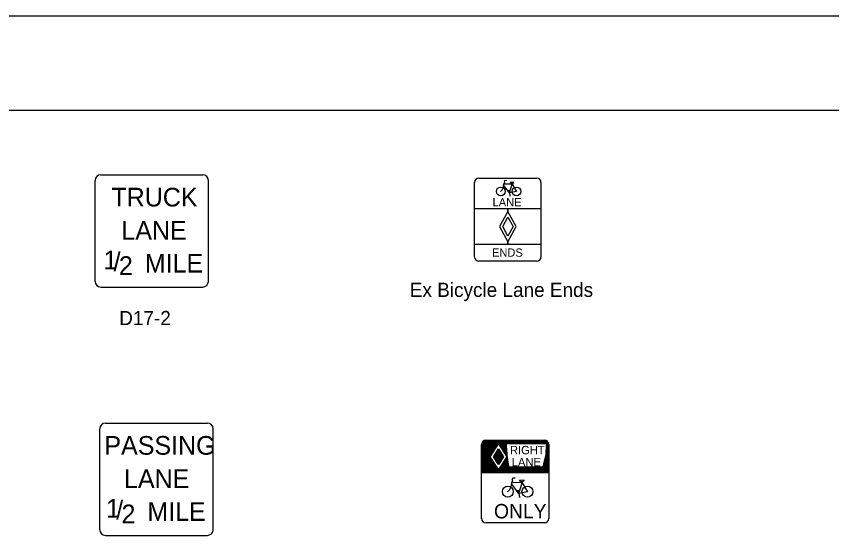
# Model space of a CAD drawing. Extents: x 42133 to 45533, y 41351 to 47951.
# Drawn here: x 42944.7 to 43376.4, y 47673 to 47951.4 of the extents above; entities that cross this region are included whole.
import ezdxf

# ---------------------------------------------------------------- set-up
doc = ezdxf.new("R2010")
doc.units = 0
for name, color, linetype in [('#plot_shape', 7, 'Continuous'), ('P_ODOT_PLAN_Border', 7, 'Continuous'), ('P_TRAF_SIGN_SignDetails', 7, 'Continuous')]:
    doc.layers.add(name, color=color, linetype=linetype)

msp = doc.modelspace()

# ---------------------------------------------------------------- linework, layer by layer
at = {"layer": '#plot_shape'}
msp.add_lwpolyline([(42133.34, 46851.35), (43833.34, 46851.35), (43833.34, 47951.35), (42133.34, 47951.35)], close=True, dxfattribs=at)
at = {"layer": 'P_ODOT_PLAN_Border'}
msp.add_lwpolyline([(42208.34, 46901.35), (43808.34, 46901.35), (43808.34, 47901.35), (42208.34, 47901.35)], close=True, dxfattribs=at)
at = {"layer": 'P_TRAF_SIGN_SignDetails'}
for p, q in [((42989.47, 47867.35), (43043.45, 47867.35)), ((42986.48, 47810.9), (42986.48, 47864.34)), ((43046.44, 47810.9), (43046.44, 47864.34)), ((43187.32, 47823.85), (43187.32, 47863.41)), ((43187.32, 47823.85), (43187.32, 47863.41)), ((43189.51, 47865.55), (43220.28, 47865.55)), ((43189.51, 47865.55), (43220.28, 47865.55)), ((43202.72, 47861.8), (43203.28, 47863.62)), ((43202.72, 47861.8), (43203.28, 47863.62)), ((43207.18, 47862.36), (43202.9, 47862.38)), ((43207.18, 47862.36), (43202.9, 47862.38)), ((43203, 47863.96), (43203.41, 47864.38)), ((43203, 47863.96), (43203.41, 47864.38)), ((43203.28, 47863.62), (43203, 47863.96)), ((43203.28, 47863.62), (43203, 47863.96)), ((43203.41, 47864.38), (43204.33, 47864.45)), ((43203.41, 47864.38), (43204.33, 47864.45)), ((43205.79, 47857.82), (43207.18, 47862.36)), ((43205.79, 47857.82), (43207.18, 47862.36)), ((43208.05, 47863.35), (43206.18, 47863.25)), ((43208.05, 47863.35), (43206.18, 47863.25)), ((43207.18, 47862.36), (43207.32, 47862.88)), ((43207.18, 47862.36), (43207.32, 47862.88)), ((43207.18, 47862.36), (43209.53, 47858.55)), ((43207.18, 47862.36), (43209.53, 47858.55)), ((43222.48, 47863.35), (43222.48, 47823.8)), ((43222.48, 47863.35), (43222.48, 47823.8)), ((43201.98, 47859.46), (43201.06, 47858.45)), ((43201.98, 47859.46), (43201.06, 47858.45)), ((43202.72, 47861.8), (43202.23, 47860.04)), ((43202.72, 47861.8), (43202.23, 47860.04)), ((43205.79, 47857.82), (43202.72, 47861.8)), ((43205.79, 47857.82), (43202.72, 47861.8)), ((43205.25, 47859.07), (43205.79, 47859.07)), ((43205.25, 47859.07), (43205.79, 47859.07)), ((43205.79, 47857.82), (43205.55, 47859.04)), ((43205.79, 47857.82), (43205.55, 47859.04)), ((43209.53, 47858.55), (43205.79, 47857.82)), ((43209.53, 47858.55), (43205.79, 47857.82)), ((43205.79, 47857.82), (43206.07, 47856.36)), ((43205.79, 47857.82), (43206.07, 47856.36)), ((43205.8, 47856.37), (43206.33, 47856.37)), ((43205.8, 47856.37), (43206.33, 47856.37)), ((43187.32, 47849.43), (43204.93, 47849.43)), ((43187.32, 47830.39), (43187.32, 47849.43)), ((43204.9, 47849.43), (43204.9, 47847.98)), ((43204.9, 47847.98), (43204.9, 47849.43)), ((43204.93, 47849.43), (43204.95, 47847.98)), ((43204.93, 47849.43), (43222.48, 47849.43)), ((43222.48, 47849.43), (43222.48, 47830.39)), ((43204.95, 47847.98), (43200.56, 47839.91)), ((43202.23, 47839.9), (43204.97, 47844.94)), ((43209.36, 47839.91), (43204.95, 47847.98)), ((43204.97, 47844.94), (43207.72, 47839.91)), ((43200.56, 47839.91), (43204.95, 47831.85)), ((43204.97, 47834.88), (43202.23, 47839.9)), ((43204.95, 47831.85), (43209.36, 47839.91)), ((43207.72, 47839.91), (43204.97, 47834.88)), ((43204.9, 47831.85), (43204.9, 47830.39)), ((43204.95, 47831.85), (43204.9, 47830.39)), ((43204.9, 47830.39), (43204.9, 47831.85)), ((43204.9, 47830.39), (43187.32, 47830.39)), ((43222.48, 47830.39), (43204.9, 47830.39)), ((43220.28, 47821.6), (43189.51, 47821.6)), ((43220.28, 47821.6), (43189.51, 47821.6)), ((42989.47, 47807.91), (43043.45, 47807.91)), ((42988.96, 47679.32), (42988.96, 47732.76)), ((42991.95, 47735.77), (43045.92, 47735.77)), ((43048.92, 47679.32), (43048.92, 47732.76)), ((43195.62, 47717.99), (43200.02, 47724.84)), ((43200.02, 47724.84), (43204.43, 47717.99)), ((43197.36, 47717.99), (43200.02, 47722.12)), ((43200.02, 47722.12), (43202.68, 47717.99)), ((43200.02, 47711.15), (43195.62, 47717.99)), ((43200.02, 47713.86), (43197.36, 47717.99)), ((43204.43, 47717.99), (43200.02, 47711.15)), ((43202.68, 47717.99), (43200.02, 47713.86)), ((43226.44, 47709.56), (43191.02, 47709.56)), ((43207.23, 47706.25), (43207.75, 47706.78)), ((43207.23, 47706.25), (43207.75, 47706.78)), ((43207.75, 47706.78), (43208.89, 47706.84)), ((43207.75, 47706.78), (43208.89, 47706.84)), ((43206.89, 47703.54), (43206.28, 47701.34)), ((43206.89, 47703.54), (43206.28, 47701.34)), ((43206.89, 47703.54), (43207.6, 47705.82)), ((43206.89, 47703.54), (43207.6, 47705.82)), ((43210.73, 47698.53), (43206.89, 47703.54)), ((43210.73, 47698.53), (43206.89, 47703.54)), ((43212.46, 47704.23), (43207.1, 47704.25)), ((43212.46, 47704.23), (43207.1, 47704.25)), ((43207.6, 47705.82), (43207.23, 47706.25)), ((43207.6, 47705.82), (43207.23, 47706.25)), ((43210.73, 47698.53), (43212.46, 47704.23)), ((43210.73, 47698.53), (43212.46, 47704.23)), ((43213.56, 47705.49), (43211.22, 47705.36)), ((43213.56, 47705.49), (43211.22, 47705.36)), ((43212.46, 47704.23), (43212.63, 47704.9)), ((43212.46, 47704.23), (43212.63, 47704.9)), ((43212.46, 47704.23), (43215.42, 47699.46)), ((43212.46, 47704.23), (43215.42, 47699.46)), ((43205.95, 47700.61), (43204.8, 47699.34)), ((43205.95, 47700.61), (43204.8, 47699.34)), ((43210.05, 47700.11), (43210.72, 47700.11)), ((43210.05, 47700.11), (43210.72, 47700.11)), ((43210.73, 47698.53), (43210.43, 47700.08)), ((43210.73, 47698.53), (43210.43, 47700.08)), ((43215.42, 47699.46), (43210.73, 47698.53)), ((43215.42, 47699.46), (43210.73, 47698.53)), ((43210.73, 47698.53), (43211.07, 47696.71)), ((43210.73, 47698.53), (43211.07, 47696.71)), ((43210.73, 47696.71), (43211.41, 47696.71)), ((43210.73, 47696.71), (43211.41, 47696.71)), ((42991.95, 47676.33), (43045.92, 47676.33))]:
    msp.add_line(p, q, dxfattribs=at)
for points in [[(43190.96, 47724.07), (43199.45, 47724.07)], [(43190.97, 47685.28), (43190.97, 47724.52)], [(43191.03, 47724.95), (43226.48, 47724.95)], [(43191.03, 47724.65), (43199.82, 47724.65)], [(43191.03, 47724.36), (43199.64, 47724.36)], [(43191.24, 47725.24), (43226.44, 47725.24)], [(43191.32, 47725.54), (43226.29, 47725.54)], [(43191.55, 47725.83), (43226.08, 47725.83)], [(43191.83, 47726.13), (43225.77, 47726.13)], [(43192.26, 47726.42), (43225.37, 47726.42)], [(43193.26, 47726.7), (43224.47, 47726.7)], [(43200.14, 47724.65), (43204.3, 47724.65)], [(43200.31, 47724.36), (43204.33, 47724.36)], [(43200.55, 47724.07), (43204.35, 47724.07)], [(43225.13, 47724.07), (43226.48, 47724.07)], [(43225.16, 47724.36), (43226.48, 47724.36)], [(43225.17, 47724.65), (43226.48, 47724.65)], [(43226.65, 47724.47), (43226.65, 47685.25)], [(43190.94, 47723.18), (43198.89, 47723.18)], [(43190.94, 47722.6), (43198.55, 47722.6)], [(43190.96, 47720.54), (43197.25, 47720.54)], [(43190.96, 47720.25), (43197.02, 47720.25)], [(43190.98, 47723.48), (43199.11, 47723.48)], [(43190.98, 47722.89), (43198.72, 47722.89)], [(43190.98, 47722.01), (43198.16, 47722.01)], [(43190.98, 47721.71), (43197.96, 47721.71)], [(43190.98, 47721.13), (43197.58, 47721.13)], [(43190.98, 47720.83), (43197.43, 47720.83)], [(43190.98, 47719.95), (43196.84, 47719.95)], [(43190.98, 47719.66), (43196.71, 47719.66)], [(43191, 47723.77), (43199.32, 47723.77)], [(43191, 47721.42), (43197.77, 47721.42)], [(43191.03, 47722.3), (43198.35, 47722.3)], [(43198.73, 47719.57), (43201.31, 47719.57)], [(43198.93, 47719.86), (43201.1, 47719.86)], [(43199.04, 47720.16), (43201.01, 47720.16)], [(43199.31, 47720.45), (43200.71, 47720.45)], [(43199.44, 47720.74), (43200.54, 47720.74)], [(43199.61, 47721.04), (43200.41, 47721.04)], [(43199.75, 47721.33), (43200.22, 47721.33)], [(43199.94, 47721.62), (43200.14, 47721.62)], [(43200.7, 47723.77), (43204.38, 47723.77)], [(43200.92, 47723.48), (43204.4, 47723.48)], [(43201.09, 47723.18), (43204.42, 47723.18)], [(43201.28, 47722.89), (43204.45, 47722.89)], [(43201.48, 47722.6), (43204.48, 47722.6)], [(43201.65, 47722.3), (43204.51, 47722.3)], [(43201.83, 47722.01), (43204.53, 47722.01)], [(43202.04, 47721.71), (43204.55, 47721.71)], [(43202.22, 47721.42), (43204.58, 47721.42)], [(43202.4, 47721.13), (43204.61, 47721.13)], [(43202.6, 47720.83), (43204.63, 47720.83)], [(43202.78, 47720.54), (43204.66, 47720.54)], [(43202.95, 47720.25), (43204.68, 47720.25)], [(43203.18, 47719.95), (43204.71, 47719.95)], [(43203.36, 47719.66), (43204.72, 47719.66)], [(43222.06, 47722.3), (43222.07, 47722.3)], [(43224.85, 47719.66), (43226.48, 47719.66)], [(43224.87, 47719.95), (43226.48, 47719.95)], [(43224.88, 47720.25), (43226.48, 47720.25)], [(43224.9, 47720.54), (43226.48, 47720.54)], [(43224.92, 47720.83), (43226.48, 47720.83)], [(43224.94, 47721.13), (43226.48, 47721.13)], [(43224.96, 47721.42), (43226.48, 47721.42)], [(43224.98, 47721.71), (43226.48, 47721.71)], [(43225, 47722.01), (43226.48, 47722.01)], [(43225.02, 47722.3), (43226.48, 47722.3)], [(43225.04, 47722.6), (43226.48, 47722.6)], [(43225.06, 47722.89), (43226.48, 47722.89)], [(43225.08, 47723.18), (43226.48, 47723.18)], [(43225.1, 47723.48), (43226.48, 47723.48)], [(43225.11, 47723.77), (43226.48, 47723.77)], [(43190.92, 47717.89), (43195.62, 47717.89)], [(43190.94, 47718.77), (43196.09, 47718.77)], [(43190.94, 47718.48), (43195.9, 47718.48)], [(43190.95, 47716.42), (43196.6, 47716.42)], [(43190.96, 47718.19), (43195.72, 47718.19)], [(43190.96, 47717.6), (43195.81, 47717.6)], [(43190.96, 47717.3), (43196.02, 47717.3)], [(43190.96, 47717.01), (43196.22, 47717.01)], [(43190.97, 47716.13), (43196.77, 47716.13)], [(43190.97, 47715.25), (43197.36, 47715.25)], [(43190.98, 47719.36), (43196.43, 47719.36)], [(43190.98, 47719.07), (43196.28, 47719.07)], [(43190.98, 47715.83), (43197, 47715.83)], [(43190.99, 47715.54), (43197.19, 47715.54)], [(43191, 47716.72), (43196.39, 47716.72)], [(43197.84, 47718.1), (43202.13, 47718.1)], [(43197.84, 47717.8), (43202.03, 47717.8)], [(43198, 47718.4), (43201.91, 47718.4)], [(43198.04, 47717.51), (43201.95, 47717.51)], [(43198.15, 47717.21), (43201.81, 47717.21)], [(43198.25, 47718.68), (43201.77, 47718.68)], [(43198.25, 47716.93), (43201.7, 47716.93)], [(43198.38, 47718.98), (43201.63, 47718.98)], [(43198.54, 47716.63), (43201.33, 47716.63)], [(43198.61, 47719.27), (43201.41, 47719.27)], [(43198.63, 47716.34), (43201.21, 47716.34)], [(43198.8, 47716.04), (43201.03, 47716.04)], [(43198.97, 47715.74), (43200.83, 47715.74)], [(43199.15, 47715.45), (43200.73, 47715.45)], [(43202.66, 47715.25), (43205.27, 47715.25)], [(43202.88, 47715.54), (43205.23, 47715.54)], [(43203.07, 47715.83), (43205.18, 47715.83)], [(43203.2, 47716.13), (43205.13, 47716.13)], [(43203.39, 47716.42), (43205.08, 47716.42)], [(43204.72, 47719.36), (43203.54, 47719.36)], [(43203.61, 47716.72), (43205.04, 47716.72)], [(43203.76, 47719.07), (43204.72, 47719.07)], [(43203.82, 47717.01), (43204.99, 47717.01)], [(43203.91, 47718.77), (43204.7, 47718.77)], [(43204, 47717.3), (43204.95, 47717.3)], [(43204.1, 47718.48), (43204.76, 47718.48)], [(43204.15, 47717.6), (43204.9, 47717.6)], [(43204.25, 47718.19), (43204.8, 47718.19)], [(43204.36, 47717.89), (43204.85, 47717.89)], [(43223.93, 47715.25), (43226.48, 47715.25)], [(43224, 47715.54), (43226.48, 47715.54)], [(43224.07, 47715.83), (43226.48, 47715.83)], [(43224.15, 47716.13), (43226.48, 47716.13)], [(43224.22, 47716.42), (43226.48, 47716.42)], [(43224.29, 47716.72), (43226.48, 47716.72)], [(43224.36, 47717.01), (43226.48, 47717.01)], [(43224.44, 47717.3), (43226.48, 47717.3)], [(43224.51, 47717.6), (43226.48, 47717.6)], [(43224.58, 47717.89), (43226.48, 47717.89)], [(43224.66, 47718.19), (43226.48, 47718.19)], [(43224.73, 47718.48), (43226.48, 47718.48)], [(43224.8, 47718.77), (43226.48, 47718.77)], [(43224.81, 47719.07), (43226.48, 47719.07)], [(43226.47, 47719.36), (43224.82, 47719.36)], [(43190.95, 47713.19), (43198.65, 47713.19)], [(43190.95, 47712.6), (43199.04, 47712.6)], [(43190.95, 47711.42), (43199.77, 47711.42)], [(43190.95, 47711.13), (43199.99, 47711.13)], [(43190.97, 47714.95), (43197.53, 47714.95)], [(43190.97, 47714.36), (43197.92, 47714.36)], [(43190.97, 47711.72), (43199.64, 47711.72)], [(43190.99, 47714.66), (43197.71, 47714.66)], [(43190.99, 47714.07), (43198.13, 47714.07)], [(43190.99, 47713.78), (43198.32, 47713.78)], [(43190.99, 47713.48), (43198.48, 47713.48)], [(43190.99, 47712.89), (43198.83, 47712.89)], [(43190.99, 47712.01), (43199.43, 47712.01)], [(43191.02, 47712.31), (43199.28, 47712.31)], [(43199.32, 47715.15), (43200.6, 47715.15)], [(43199.52, 47714.86), (43200.43, 47714.86)], [(43199.76, 47714.56), (43200.25, 47714.56)], [(43199.88, 47714.27), (43200.14, 47714.27)], [(43200.03, 47711.13), (43226.48, 47711.13)], [(43200.23, 47711.42), (43226.48, 47711.42)], [(43200.38, 47711.72), (43226.48, 47711.72)], [(43200.59, 47712.01), (43226.48, 47712.01)], [(43200.74, 47712.31), (43226.48, 47712.31)], [(43200.98, 47712.6), (43226.48, 47712.6)], [(43201.15, 47712.89), (43205.63, 47712.89)], [(43205.6, 47713.19), (43201.32, 47713.19)], [(43201.52, 47713.48), (43205.55, 47713.48)], [(43201.71, 47713.78), (43205.51, 47713.78)], [(43201.91, 47714.07), (43205.46, 47714.07)], [(43202.08, 47714.36), (43205.42, 47714.36)], [(43202.29, 47714.66), (43205.36, 47714.66)], [(43202.47, 47714.95), (43205.32, 47714.95)], [(43223.35, 47712.89), (43226.48, 47712.89)], [(43226.48, 47713.19), (43223.43, 47713.19)], [(43223.5, 47713.48), (43226.48, 47713.48)], [(43223.57, 47713.78), (43226.48, 47713.78)], [(43223.64, 47714.07), (43226.48, 47714.07)], [(43223.71, 47714.36), (43226.48, 47714.36)], [(43223.78, 47714.66), (43226.48, 47714.66)], [(43223.86, 47714.95), (43226.48, 47714.95)], [(43190.97, 47710.84), (43226.48, 47710.84)], [(43190.97, 47710.54), (43226.48, 47710.54)], [(43190.99, 47710.25), (43226.48, 47710.25)], [(43191.02, 47709.96), (43226.48, 47709.96)], [(43191.02, 47709.66), (43226.48, 47709.66)], [(43224.68, 47682.93), (43193.39, 47682.93)]]:
    msp.add_lwpolyline(points, dxfattribs=at)
for centre, radius in [((43201.16, 47858.58), 2.31), ((43201.16, 47858.58), 2.31), ((43209.45, 47858.57), 2.31), ((43209.45, 47858.57), 2.31), ((43204.92, 47699.49), 2.9), ((43204.92, 47699.49), 2.9), ((43215.32, 47699.49), 2.9), ((43215.32, 47699.49), 2.9)]:
    msp.add_circle(centre, radius, dxfattribs=at)
for centre, radius, start, end in [((42989.47, 47864.34), 3, 90, 180), ((43043.44, 47864.34), 3, 0, 90), ((43189.51, 47863.35), 2.2, 90, 180), ((43189.51, 47863.35), 2.2, 90, 180), ((43206.21, 47863.2), 0.0543, 98.1714, 240.5811), ((43206.21, 47863.2), 0.0543, 98.1714, 240.5811), ((43207.54, 47866.28), 3.41, 246.229, 261.8057), ((43207.54, 47866.28), 3.41, 246.229, 261.8057), ((43207.28, 47863.85), 0.967, 256.4886, 325.1285), ((43207.28, 47863.85), 0.967, 256.4886, 325.1285), ((43208.03, 47863.31), 0.0471, 336.8194, 78.5167), ((43208.03, 47863.31), 0.0471, 336.8194, 78.5167), ((43220.28, 47863.35), 2.2, 360, 90), ((43220.28, 47863.35), 2.2, 360, 90), ((43190.69, 47864.87), 12.52, 334.4184, 337.3217), ((43190.69, 47864.87), 12.52, 334.4184, 337.3217), ((43189.51, 47823.79), 2.2, 180, 270), ((43189.51, 47823.79), 2.2, 180, 270), ((43220.28, 47823.79), 2.2, 270, 0), ((43220.28, 47823.79), 2.2, 270, 0), ((42989.47, 47810.9), 3, 180, 270), ((43043.44, 47810.9), 3, 270, 0), ((42991.95, 47732.76), 3, 90, 180), ((43045.92, 47732.76), 3, 0, 90), ((43193.43, 47724.25), 2.46, 90, 180), ((43224.19, 47724.25), 2.46, 0, 90), ((43211.25, 47705.29), 0.0681, 98.1714, 240.5811), ((43211.25, 47705.29), 0.0681, 98.1714, 240.5811), ((43212.93, 47709.16), 4.28, 246.229, 261.8057), ((43212.93, 47709.16), 4.28, 246.229, 261.8057), ((43212.6, 47706.1), 1.21, 256.4886, 325.1285), ((43212.6, 47706.1), 1.21, 256.4886, 325.1285), ((43213.54, 47705.43), 0.0591, 336.8194, 78.5167), ((43213.54, 47705.43), 0.0591, 336.8194, 78.5167), ((43191.79, 47707.39), 15.71, 334.4184, 337.3217), ((43191.79, 47707.39), 15.71, 334.4184, 337.3217), ((43193.43, 47685.39), 2.46, 180, 270), ((43224.19, 47685.39), 2.46, 270, 0), ((42991.95, 47679.32), 3, 180, 270), ((43045.92, 47679.32), 3, 270, 0)]:
    msp.add_arc(centre, radius, start, end, dxfattribs=at)

# ---------------------------------------------------------------- texts
for s, height, p in [('TRUCK', 9.894, (42995.1, 47850.58)), ('LANE', 4.393, (43196.85, 47850.64)), ('LANE', 9.894, (43000.38, 47832.99)), ('ENDS', 4.391, (43196.52, 47823.95)), ('1', 9.89, (42990.89, 47817.32)), ('/', 9.89, (42996.26, 47816.42)), ('2', 9.89, (42999.06, 47814.32)), ('MILE', 9.894, (43012.75, 47815.59)), ('Ex Bicycle Lane Ends', 7.5, (43153.05, 47802.65)), ('D17-2', 7.5, (42999.21, 47787.71)), ('PASSING', 9.894, (42991.39, 47719.04)), ('RIGHT', 4.411, (43206.07, 47719.31)), ('LANE', 4.41, (43207.01, 47712.96)), ('LANE', 9.894, (43001.76, 47701.42)), ('1', 9.89, (42992.27, 47685.74)), ('/', 9.89, (42997.65, 47684.85)), ('MILE', 9.894, (43014.13, 47684.01)), ('2', 9.89, (43000.44, 47682.74)), ('ONLY', 7.645, (43197.59, 47685.31))]:
    msp.add_text(s, height=height, dxfattribs=at).set_placement(p)

doc.saveas('drawing.dxf')
